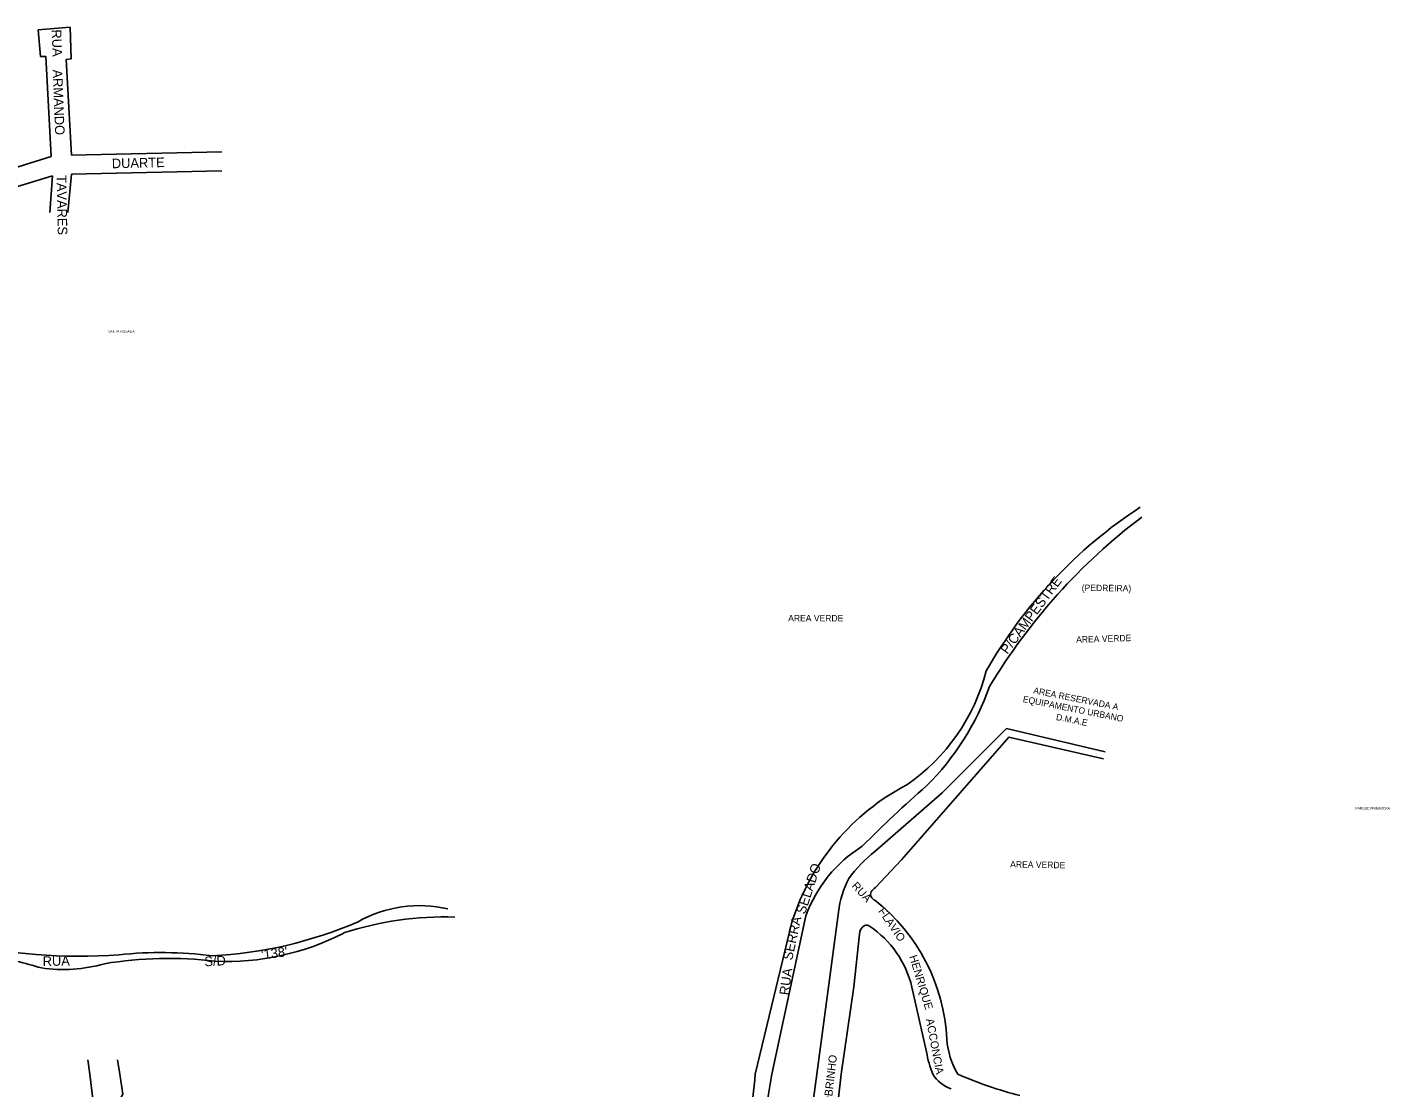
# Model space of a CAD drawing. Extents: x 325709 to 364434, y 7573432 to 7597073.
# Drawn here: x 340970 to 341820, y 7589993 to 7590656 of the extents above; entities that cross this region are included whole.
import ezdxf

# ---------------------------------------------------------------- set-up
doc = ezdxf.new("R2010")
doc.units = 0
for name, color, linetype in [('EDIFIDENTIF', 7, 'Continuous'), ('LIMITE_BAIRROS_MUNICIPIOS', 7, 'Continuous'), ('LOGRADOURO', 7, 'Continuous'), ('LOGRADOURO_TEXTO', 7, 'Continuous')]:
    doc.layers.add(name, color=color, linetype=linetype)

msp = doc.modelspace()

# ---------------------------------------------------------------- linework, layer by layer
at = {"layer": 'LOGRADOURO'}
for p, q in [((340942.97, 7590562.23), (340984.54, 7590575.05)), ((340997.15, 7590575.93), (341091.22, 7590578.02)), ((340997.17, 7590564), (341091.18, 7590566.21)), ((340893.12, 7590535.34), (340985.43, 7590562.9)), ((340985.43, 7590562.9), (340983.59, 7590540.11)), ((340994.92, 7590540.01), (340997.17, 7590564)), ((341424.48, 7590001.91), (341447.63, 7590097.62)), ((341434.91, 7590001.91), (341456.06, 7590100.83)), ((341463.03, 7590001.91), (341476.49, 7590103.16)), ((341531.59, 7590015.84), (341522.44, 7590056.25)), ((341007.34, 7590010.75), (341008.65, 7590001.91)), ((341025.93, 7590010.81), (341027.34, 7590001.91)), ((341008.65, 7590001.91), (341025.19, 7589869.23)), ((341432.42, 7589986.91), (341434.91, 7590001.91)), ((341463.03, 7590001.91), (341458.45, 7589968.75)), ((341474.51, 7589969.13), (341478.25, 7590001.91))]:
    msp.add_line(p, q, dxfattribs=at)
for points in [[(340976.37, 7590654.16), (340996.3, 7590655.79), (340997.06, 7590636.08), (340993.86, 7590635.54), (340997.15, 7590575.93)], [(340984.54, 7590575.05), (340981.25, 7590637.42), (340977.75, 7590637.62), (340976.37, 7590654.16)], [(341499.31, 7590140.99), (341541.43, 7590177.6), (341581.62, 7590217.75), (341643.28, 7590203.3)], [(341642.17, 7590198.76), (341583.1, 7590212.46), (341515.83, 7590135.73), (341499.57, 7590118.53)], [(341489.7, 7590089.3), (341486.06, 7590056.47), (341478.25, 7590001.91)], [(341027.34, 7590001.91), (341029.21, 7589989.38), (341026.71, 7589984.59), (341027.88, 7589975.48)]]:
    msp.add_lwpolyline(points, dxfattribs=at)
for centre, radius, start, end in [((341828.88, 7590105.64), 299.19, 123.17461, 150.32379), ((341893.29, 7590049.99), 376.22, 127.14383, 148.95431), ((341448.54, 7590284.94), 124.35, 304.63088, 345.48451), ((341414.33, 7590299.97), 166.32, 314.82949, 340.34167), ((341587.43, 7590052.52), 146.9, 117.67068, 162.12163), ((342070.44, 7589567.58), 817.24, 131.25076, 135.11571), ((341538.05, 7590070.27), 87.5, 122.22191, 159.55629), ((341552.43, 7590073.3), 86.04, 128.12081, 143.8202), ((341538.52, 7590095.4), 62.52, 152.68058, 172.86803), ((341500.64, 7590114.33), 4.01, 160.25271, 250.6472), ((341510.53, 7590105.4), 17.1, 129.85694, 143.03923), ((341214.69, 7590028.78), 78.37, 76.87541, 119.28838), ((341426.72, 7590017.94), 117.66, 2.79312, 51.9059), ((341230.52, 7589895.67), 204.42, 88.25301, 108.01826), ((341072.3, 7590336.93), 261.4, 272.79282, 293.45589), ((341094.13, 7590231.75), 159.47, 267.41068, 297.31074), ((341495.59, 7590089.43), 5.89, 117.34682, 181.24594), ((341494.17, 7590092.31), 2.68, 47.54898, 118.71263), ((341460.75, 7590041.56), 63.41, 13.39286, 56.25007), ((341001.35, 7590406.3), 330.79, 256.37565, 274.44016), ((340827.25, 7589552.76), 537.18, 73.663, 77.10275), ((341057.86, 7589827.97), 246.2, 83.21962, 99.37076), ((341053.07, 7589821.96), 255.89, 82.82319, 95.85672), ((340991.92, 7590161.63), 94.36, 261.73731, 285.90216), ((341592.94, 7590027.15), 48.82, 184.0848, 211.13454), ((341591.87, 7590025.56), 61.07, 189.16017, 202.78184), ((340924.38, 7590041.53), 501.66, 352.12158, 355.47093), ((341553.19, 7590012.25), 20.43, 210.40775, 252.47344), ((341653.47, 7590235.1), 254.65, 246.30801, 255.55414)]:
    msp.add_arc(centre, radius, start, end, dxfattribs=at)

# ---------------------------------------------------------------- texts
at = {"layer": 'EDIFIDENTIF'}
for s, rotation, p in [('(PEDREIRA)', 359.54017, (341628.55, 7590303.68)), ('AREA VERDE', 359.86999, (341445.09, 7590284.73)), ('AREA VERDE', 1.72328, (341625.13, 7590271.35)), ('AREA RESERVADA A', 348.72129, (341598.04, 7590239.76)), ('EQUIPAMENTO URBANO', 348.72129, (341591.51, 7590234.37)), ('D.M.A.E', 348.75195, (341612.26, 7590223.14)), ('AREA VERDE', 358.95268, (341583.79, 7590131.06))]:
    msp.add_text(s, height=4, rotation=rotation, dxfattribs=at).set_placement(p)
at = {"layer": 'LIMITE_BAIRROS_MUNICIPIOS'}
for s, p in [('SANTA ROSALIA', (341020.19, 7590465.06)), ('PARQUE PRIMAVERA', (341799.61, 7590167.16))]:
    msp.add_text(s, height=1.5, dxfattribs=at).set_placement(p)
at = {"layer": 'LOGRADOURO_TEXTO'}
for s, height, rotation, p in [('RUA', 6, 272.22686, (340984.8, 7590654.31)), ('ARMANDO', 6, 272.22686, (340985.41, 7590629.3)), ('DUARTE', 6, 1.34682, (341022.49, 7590567.7)), ('TAVARES', 6, 271.08078, (340987.93, 7590563.42)), ('P/CAMPESTRE', 6, 53.28381, (341582.07, 7590263.74)), ('SELADO', 6, 71.90588, (341455.58, 7590101.4)), ('RUA', 5, 312.634, (341484.45, 7590119.2)), ('FLAVIO', 5, 304.60446, (341501.12, 7590103.69)), ('SERRA', 6, 77.70942, (341447.54, 7590072.67)), ("'138'", 6, 7.49885, (341116.2, 7590073.47)), ('RUA', 6, 0.88806, (340979.23, 7590069.46)), ('S/D', 6, 3.14313, (341080.42, 7590069.23)), ('HENRIQUE', 5, 286.88024, (341520.72, 7590075.44)), ('RUA', 6, 82.05735, (341445.46, 7590050.94)), ('ACCONCIA', 5, 280.41042, (341531.18, 7590036.18)), ('SOBRINHO', 5, 83.48189, (341471.57, 7589978.26))]:
    msp.add_text(s, height=height, rotation=rotation, dxfattribs=at).set_placement(p)

doc.saveas('drawing.dxf')
